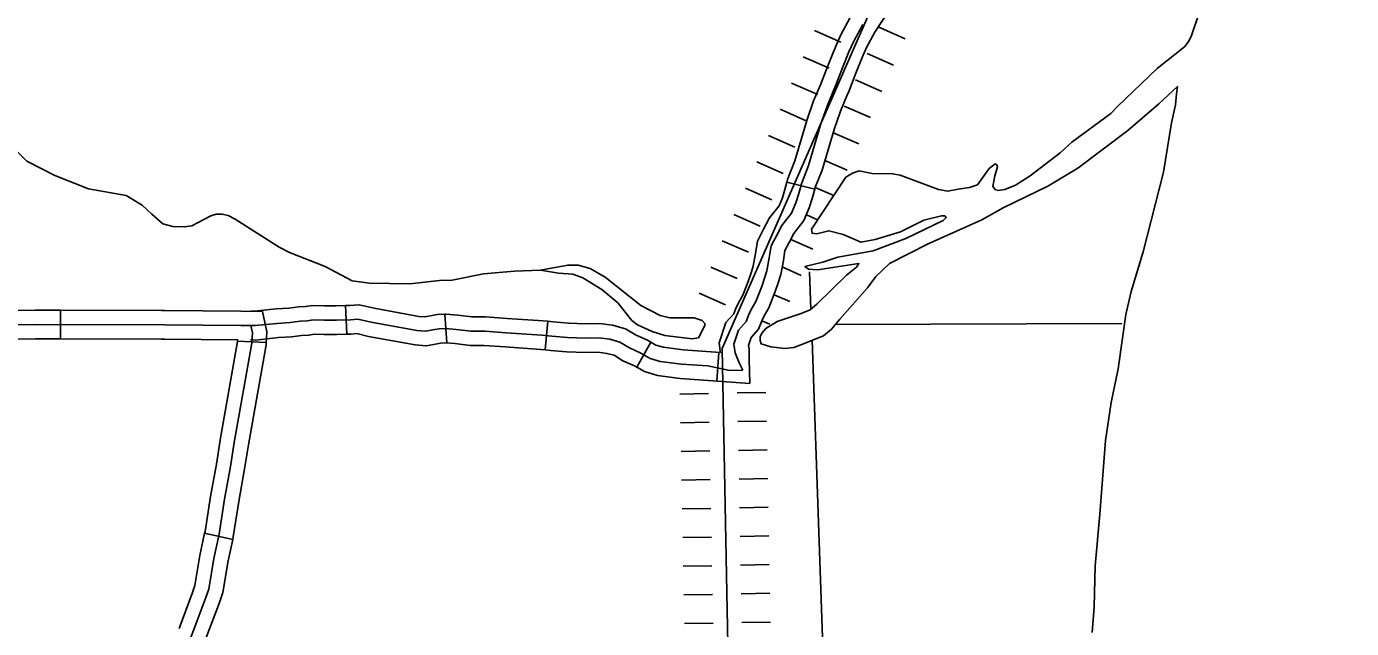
# Model space of a CAD drawing. Extents: x -19 to 366, y -4 to 359.
# Drawn here: x 161.496 to 162.808, y 174.698 to 175.294 of the extents above; entities that cross this region are included whole.
import ezdxf

# ---------------------------------------------------------------- set-up
doc = ezdxf.new("R2010")
doc.units = 0
for name, color, linetype in [('R_Axis Annot', 7, 'Continuous'), ('R_Border Prem', 7, 'Continuous'), ('R_Proposed Const Limits', 7, 'Continuous'), ('R_ROW', 7, 'Continuous'), ('R_ROW Annot', 7, 'Continuous'), ('R_Temp Easement', 7, 'Continuous'), ('Sheet Fence', 7, 'Continuous'), ('T_Indications', 7, 'Continuous')]:
    doc.layers.add(name, color=color, linetype=linetype)

msp = doc.modelspace()

# ---------------------------------------------------------------- linework, layer by layer
at = {"layer": 'R_Axis Annot'}
for points in [[(162.2713, 175.0514), (162.2728, 175.0139)], [(162.5804, 175.0001), (162.2969, 174.9992)], [(162.2739, 174.9835), (162.3087, 173.9868)]]:
    msp.add_lwpolyline(points, dxfattribs=at)
at = {"layer": 'R_Border Prem'}
for points in [[(162.4297, 175.1348), (162.4376, 175.1374), (162.4492, 175.1537), (162.455, 175.158), (162.4568, 175.1571), (162.4574, 175.1552), (162.4547, 175.1464), (162.4528, 175.1356), (162.4555, 175.1324), (162.4585, 175.1317), (162.4648, 175.1326), (162.4753, 175.137), (162.4899, 175.1463), (162.5195, 175.1691), (162.5309, 175.1797), (162.5696, 175.2081), (162.5761, 175.2149), (162.6155, 175.2526), (162.6424, 175.2741), (162.6467, 175.2797), (162.6494, 175.2851), (162.6649, 175.3309)], [(162.5511, 174.6943), (162.5531, 174.7198), (162.5541, 174.7604), (162.5588, 174.8114), (162.5642, 174.8845), (162.5698, 174.922), (162.577, 174.9553), (162.5846, 175.009), (162.5897, 175.0318), (162.6017, 175.0711), (162.6216, 175.15), (162.6297, 175.1989), (162.6335, 175.2165), (162.6347, 175.2275), (162.6355, 175.2347), (162.6172, 175.2175), (162.5864, 175.1911), (162.537, 175.1538), (162.5074, 175.136), (162.4632, 175.1147), (162.442, 175.1028), (162.3889, 175.0789), (162.3504, 175.0596), (162.337, 175.0468), (162.3287, 175.0353), (162.3015, 175.0044), (162.2931, 174.9946), (162.2851, 174.988), (162.276, 174.9844), (162.267, 174.9806)], [(162.2631, 175.0099), (162.272, 175.0136), (162.2787, 175.0192), (162.308, 175.048), (162.3179, 175.0559), (162.3203, 175.0594), (162.2794, 175.0532), (162.2705, 175.0538), (162.2669, 175.0567), (162.2846, 175.0608), (162.2995, 175.0658), (162.3345, 175.072), (162.3667, 175.0841), (162.4037, 175.1021), (162.4067, 175.1052), (162.4053, 175.1068), (162.4021, 175.1068), (162.3846, 175.1023), (162.3614, 175.0909), (162.3364, 175.0834), (162.3222, 175.0807), (162.3161, 175.0834), (162.3048, 175.0883), (162.2905, 175.0919), (162.2785, 175.089), (162.2739, 175.0895), (162.2734, 175.0936), (162.3074, 175.1451), (162.3138, 175.149), (162.3204, 175.1512), (162.3335, 175.1486), (162.3536, 175.1484), (162.3612, 175.1468), (162.399, 175.1327), (162.4083, 175.131), (162.4185, 175.1331), (162.4297, 175.1348)], [(162.2331, 174.9772), (162.2234, 174.9801), (162.2224, 174.9833), (162.2227, 174.9871), (162.2241, 174.9905), (162.228, 174.9953), (162.2395, 175.0022), (162.2631, 175.0099)], [(162.267, 174.9806), (162.2558, 174.9765), (162.2468, 174.9754), (162.2331, 174.9772)]]:
    msp.add_lwpolyline(points, dxfattribs=at)
at = {"layer": 'R_Proposed Const Limits'}
for p, q in [((162.2764, 175.2902), (162.3024, 175.2787)), ((162.3399, 175.2934), (162.3659, 175.2819)), ((162.3399, 175.2934), (162.3659, 175.2819)), ((162.265, 175.2641), (162.291, 175.2527)), ((162.3284, 175.2673), (162.3545, 175.2559)), ((162.2536, 175.2381), (162.2796, 175.2267)), ((162.2536, 175.2381), (162.2796, 175.2267)), ((162.317, 175.2413), (162.3431, 175.2299)), ((162.2422, 175.2121), (162.2682, 175.2007)), ((162.3056, 175.2153), (162.3316, 175.2039)), ((162.3056, 175.2153), (162.3316, 175.2039)), ((162.2308, 175.1861), (162.2568, 175.1747)), ((162.2942, 175.1893), (162.3202, 175.1779)), ((162.2194, 175.1601), (162.2454, 175.1487)), ((162.2194, 175.1601), (162.2454, 175.1487)), ((162.2867, 175.1616), (162.3088, 175.1519)), ((162.2079, 175.1341), (162.234, 175.1226)), ((162.2771, 175.1348), (162.2953, 175.1268)), ((162.1965, 175.108), (162.2226, 175.0966)), ((162.2683, 175.1076), (162.2794, 175.1027)), ((162.1851, 175.082), (162.2111, 175.0706)), ((162.1851, 175.082), (162.2111, 175.0706)), ((162.2528, 175.0834), (162.2746, 175.0738)), ((162.1737, 175.056), (162.1997, 175.0446)), ((162.2443, 175.0561), (162.2632, 175.0478)), ((162.1623, 175.03), (162.1883, 175.0186)), ((162.2363, 175.0285), (162.2518, 175.0218)), ((162.2242, 175.0028), (162.2321, 174.9994)), ((162.1431, 174.9303), (162.1715, 174.9308)), ((162.1999, 174.9314), (162.2283, 174.9319)), ((162.1437, 174.9019), (162.1721, 174.9024)), ((162.1437, 174.9019), (162.1721, 174.9024)), ((162.2005, 174.903), (162.2289, 174.9035)), ((162.2005, 174.903), (162.2289, 174.9035)), ((162.1442, 174.8735), (162.1726, 174.874)), ((162.201, 174.8746), (162.2294, 174.8751)), ((162.1448, 174.8451), (162.1732, 174.8456)), ((162.2016, 174.8462), (162.23, 174.8467)), ((162.1453, 174.8167), (162.1737, 174.8172)), ((162.1453, 174.8167), (162.1737, 174.8172)), ((162.2021, 174.8178), (162.2305, 174.8183)), ((162.2021, 174.8178), (162.2305, 174.8183)), ((162.1459, 174.7883), (162.1743, 174.7888)), ((162.2027, 174.7894), (162.2311, 174.7899)), ((162.1464, 174.7599), (162.1748, 174.7604)), ((162.2032, 174.761), (162.2316, 174.7615)), ((162.1469, 174.7315), (162.1753, 174.732)), ((162.1469, 174.7315), (162.1753, 174.732)), ((162.2038, 174.7325), (162.2322, 174.7331)), ((162.2038, 174.7325), (162.2322, 174.7331)), ((162.2043, 174.7041), (162.2327, 174.7047)), ((162.1475, 174.7031), (162.1759, 174.7036))]:
    msp.add_line(p, q, dxfattribs=at)
msp.add_lwpolyline([(161.4068, 179.126), (161.9285, 178.5959), (162.5144, 178.0389), (162.7571, 177.6546), (162.9897, 177.3928), (163.0035, 177.0192), (162.9804, 176.6858), (162.8925, 176.6062), (162.6966, 176.3022), (162.7092, 176.2007), (162.531, 175.7899), (162.5053, 175.5454), (162.329, 175.3039), (162.1849, 174.9754), (162.1928, 174.5618)], dxfattribs=at)
at = {"layer": 'R_ROW'}
for p, q in [((161.53, 174.9849), (161.53, 175.0133)), ((161.63, 175.0131), (161.63, 175.0131)), ((161.7337, 174.9813), (161.7054, 174.9827)), ((161.6727, 174.7925), (161.7005, 174.7865))]:
    msp.add_line(p, q, dxfattribs=at)
for points in [[(161.53, 175.0133), (161.5051, 175.0134), (161.4691, 175.0131), (161.4299, 175.0128)], [(161.53, 175.0133), (161.63, 175.0131)], [(161.63, 175.0131), (161.6333, 175.0131), (161.7086, 175.0124), (161.7299, 175.0121), (161.7343, 174.992), (161.734, 174.986), (161.7337, 174.9813)], [(161.7184, 174.9981), (161.7085, 174.9982), (161.6332, 174.9989), (161.5052, 174.9992), (161.4692, 174.9989), (161.2672, 174.9971), (161.1259, 174.9964)], [(161.6503, 174.6655), (161.674, 174.729), (161.6769, 174.7373), (161.6819, 174.7677), (161.6871, 174.7916), (161.6925, 174.8264), (161.6983, 174.8586), (161.702, 174.8824), (161.7195, 174.9806), (161.72, 174.9908), (161.7184, 174.9981)], [(161.53, 174.9849), (161.5052, 174.985), (161.4693, 174.9847), (161.4301, 174.9844)], [(161.63, 174.9847), (161.53, 174.9849)], [(161.7054, 174.9827), (161.7054, 174.9841), (161.6332, 174.9847), (161.63, 174.9847)], [(161.689, 174.8906), (161.7053, 174.9822), (161.7054, 174.9827)], [(161.717, 174.8857), (161.7336, 174.979), (161.7337, 174.9813)], [(161.6727, 174.7925), (161.6731, 174.7942), (161.6785, 174.8288), (161.6843, 174.8609), (161.688, 174.8847), (161.689, 174.8906)], [(161.7005, 174.7865), (161.701, 174.789), (161.7065, 174.8241), (161.7123, 174.8562), (161.716, 174.88), (161.717, 174.8857)], [(161.6474, 174.6983), (161.6606, 174.7339), (161.6631, 174.7409), (161.6679, 174.7704), (161.6727, 174.7925)], [(161.7005, 174.7865), (161.6959, 174.7651), (161.6908, 174.7338), (161.6873, 174.7241), (161.674, 174.6884)]]:
    msp.add_lwpolyline(points, dxfattribs=at)
at = {"layer": 'R_ROW Annot'}
for p, q in [((161.8122, 175.0179), (161.8135, 174.9896)), ((161.9106, 175.0094), (161.9123, 174.981)), ((162.0125, 175.0023), (162.0098, 174.974)), ((162.1145, 174.9816), (162.1004, 174.957)), ((162.1797, 174.9432), (162.1817, 174.9715))]:
    msp.add_line(p, q, dxfattribs=at)
for points in [[(161.8122, 175.0179), (161.803, 175.0175), (161.7915, 175.0176), (161.7794, 175.0181), (161.7727, 175.017), (161.766, 175.0166), (161.7559, 175.0153), (161.7434, 175.0145), (161.722, 175.0123), (161.7186, 175.0123)], [(161.9106, 175.0094), (161.903, 175.0089), (161.8978, 175.008), (161.8907, 175.0067), (161.8848, 175.0072), (161.8406, 175.0152), (161.8257, 175.0187), (161.8163, 175.0181), (161.8122, 175.0179)], [(162.0125, 175.0023), (162.0078, 175.0027), (161.9722, 175.0052), (161.9506, 175.0066), (161.9373, 175.0069), (161.9232, 175.0084), (161.9119, 175.0095), (161.9106, 175.0094)], [(162.2053, 174.954), (162.2023, 174.9537), (162.1908, 174.9539), (162.1707, 174.9581), (162.1448, 174.96), (162.1237, 174.9626), (162.1138, 174.9656), (162.1046, 174.9709), (162.0933, 174.9759), (162.0837, 174.9818), (162.0737, 174.9846), (162.0628, 174.9859), (162.0497, 174.9855), (162.032, 174.9862), (162.0165, 174.9876), (162.0066, 174.9886), (161.9712, 174.991), (161.95, 174.9925), (161.9364, 174.9927), (161.9218, 174.9943), (161.9116, 174.9952), (161.9047, 174.9948), (161.9004, 174.9941), (161.8914, 174.9924), (161.8829, 174.9931), (161.8377, 175.0013), (161.8244, 175.0044), (161.817, 175.0039), (161.8033, 175.0033), (161.7912, 175.0034), (161.7803, 175.0039), (161.7743, 175.0029), (161.7674, 175.0025), (161.7573, 175.0011), (161.7446, 175.0003), (161.7227, 174.998), (161.7184, 174.9981)], [(162.1145, 174.9816), (162.111, 174.9836), (162.0999, 174.9885), (162.0894, 174.995), (162.0765, 174.9986), (162.0634, 175.0002), (162.0497, 174.9998), (162.0329, 175.0004), (162.0178, 175.0018), (162.0125, 175.0023)], [(161.8135, 174.9896), (161.8036, 174.9891), (161.7908, 174.9892), (161.7811, 174.9896), (161.7759, 174.9887), (161.7687, 174.9883), (161.7587, 174.987), (161.7458, 174.9862), (161.7233, 174.9838), (161.7182, 174.9839)], [(161.9123, 174.981), (161.9063, 174.9807), (161.9029, 174.9801), (161.8921, 174.978), (161.881, 174.979), (161.8348, 174.9873), (161.8232, 174.9901), (161.8178, 174.9897), (161.8135, 174.9896)], [(162.0098, 174.974), (162.0055, 174.9744), (161.9702, 174.9769), (161.9494, 174.9783), (161.9355, 174.9785), (161.9203, 174.9802), (161.9114, 174.981), (161.9123, 174.981)], [(162.1832, 174.9714), (162.1462, 174.9741), (162.1267, 174.9766), (162.1194, 174.9788), (162.1145, 174.9816)], [(162.1004, 174.957), (162.0981, 174.9582), (162.0867, 174.9633), (162.078, 174.9687), (162.0709, 174.9706), (162.0622, 174.9717), (162.0496, 174.9713), (162.031, 174.9721), (162.0152, 174.9735), (162.0098, 174.974)], [(162.2122, 174.9408), (162.1434, 174.9458), (162.1208, 174.9487), (162.1081, 174.9525), (162.1004, 174.957)]]:
    msp.add_lwpolyline(points, dxfattribs=at)
at = {"layer": 'R_Temp Easement'}
for points in [[(161.9793, 175.0519), (161.9488, 175.0492), (161.9159, 175.0428), (161.9082, 175.043), (161.8758, 175.0394), (161.836, 175.0402), (161.8187, 175.0425), (161.7921, 175.0565), (161.7566, 175.0705), (161.7465, 175.0758), (161.703, 175.1034), (161.6959, 175.1069), (161.6898, 175.1085), (161.6842, 175.1082), (161.6787, 175.1068), (161.6601, 175.0968), (161.6529, 175.0957), (161.6414, 175.0961), (161.6313, 175.0989), (161.6203, 175.1082), (161.6109, 175.1172), (161.595, 175.1267), (161.5579, 175.1333), (161.5245, 175.1465), (161.4968, 175.1608), (161.4752, 175.1819)], [(162.133, 175.0059), (162.1571, 175.0056), (162.1653, 175.0031), (162.1678, 175.0003), (162.1679, 174.998), (162.1614, 174.9861), (162.1552, 174.9849), (162.1282, 174.9882), (162.1158, 174.9921), (162.1011, 174.9989), (162.0956, 175.003), (162.0816, 175.0207), (162.0659, 175.0337), (162.0471, 175.0454), (162.037, 175.049), (162.0229, 175.05), (162.0053, 175.0528), (161.9793, 175.0519)], [(162.0053, 175.0528), (162.0321, 175.058), (162.0425, 175.058), (162.0543, 175.0546), (162.0691, 175.0461), (162.1046, 175.0181), (162.1237, 175.0082), (162.133, 175.0059)]]:
    msp.add_lwpolyline(points, dxfattribs=at)
at = {"layer": 'Sheet Fence'}
for points in [[(168.7902, 2.2442), (168.5607, 10.8615), (168.3304, 19.479), (168.0993, 28.0965), (167.8673, 36.7142), (167.6346, 45.3321), (167.4011, 53.95), (167.1668, 62.5681), (166.9316, 71.1863), (166.6957, 79.8047), (166.459, 88.4232), (166.2215, 97.0418), (165.9832, 105.6605), (165.7441, 114.2794), (165.5043, 122.8984), (165.2636, 131.5176), (165.0221, 140.1368), (164.7799, 148.7563), (164.5369, 157.3758), (164.2931, 165.9955), (164.0485, 174.6153), (163.8031, 183.2352), (163.5569, 191.8553), (163.31, 200.4755), (163.0623, 209.0959), (162.8138, 217.7164), (162.5645, 226.337), (162.3145, 234.9577), (162.0637, 243.5786), (161.8121, 252.1997), (161.5597, 260.8208), (161.3066, 269.4421), (161.0527, 278.0636), (160.798, 286.6851), (160.5426, 295.3068), (160.2864, 303.9287), (160.0294, 312.5507), (159.7717, 321.1728), (159.5132, 329.7951), (159.2539, 338.4175), (158.9939, 347.04)], [(0, 172.2839), (7.1335, 172.2883), (14.267, 172.3015), (21.4005, 172.3236), (28.5339, 172.3544), (35.6673, 172.3941), (42.8006, 172.4426), (49.9339, 172.4999), (57.0671, 172.566), (64.2002, 172.6409), (71.3332, 172.7246), (78.4661, 172.8172), (85.5989, 172.9186), (92.7315, 173.0287), (99.8641, 173.1477), (106.9964, 173.2755), (114.1286, 173.4122), (121.2606, 173.5576), (128.3925, 173.7119), (135.5241, 173.8749), (142.6555, 174.0468), (149.7867, 174.2275), (156.9177, 174.417), (164.0485, 174.6153), (171.179, 174.8224), (178.3092, 175.0383), (185.4392, 175.2631), (192.5688, 175.4966), (199.6982, 175.739), (206.8273, 175.9902), (213.9561, 176.2502), (221.0845, 176.5189), (228.2126, 176.7965), (235.3404, 177.083), (242.4677, 177.3782), (249.5948, 177.6822), (256.7214, 177.995), (263.8476, 178.3167), (270.9735, 178.6471), (278.0989, 178.9863), (285.2239, 179.3344), (292.3485, 179.6912), (299.4726, 180.0569), (306.5963, 180.4314), (313.7195, 180.8146), (320.8422, 181.2067), (327.9644, 181.6076), (335.0862, 182.0172), (342.2074, 182.4357)]]:
    msp.add_spline(points, degree=3, dxfattribs=at)
at = {"layer": 'T_Indications'}
msp.add_line((162.2765, 175.1331), (162.249, 175.1401), dxfattribs=at)
for points in [[(162.2822, 175.2365), (162.2838, 175.2405), (162.2908, 175.2585), (162.2973, 175.2747), (162.3024, 175.2858), (162.3117, 175.3031), (162.32, 175.3159), (162.3283, 175.328)], [(162.3084, 175.2256), (162.3102, 175.2299), (162.3172, 175.248), (162.3234, 175.2634), (162.3279, 175.2732), (162.3362, 175.2886), (162.3436, 175.3001), (162.3518, 175.312)], [(162.2087, 175.002), (162.2114, 175.0089), (162.2137, 175.0141), (162.2181, 175.022), (162.2241, 175.0368), (162.2291, 175.0521), (162.2315, 175.065), (162.2334, 175.077), (162.2386, 175.0868), (162.2439, 175.097), (162.2536, 175.1093), (162.2579, 175.1195), (162.2608, 175.1288), (162.2633, 175.1385), (162.2704, 175.1566), (162.2823, 175.1966), (162.2887, 175.2153), (162.297, 175.2352), (162.304, 175.2532), (162.3104, 175.2691), (162.3151, 175.2795), (162.324, 175.2959)], [(162.249, 175.1401), (162.2497, 175.1428), (162.257, 175.1612), (162.2687, 175.2009), (162.2754, 175.2204), (162.2822, 175.2365)], [(162.2765, 175.1331), (162.2768, 175.1341), (162.2839, 175.1519), (162.2958, 175.1922), (162.302, 175.2103), (162.3084, 175.2256)], [(162.2133, 175.0493), (162.2153, 175.0556), (162.2175, 175.0674), (162.2198, 175.0816), (162.226, 175.0934), (162.2318, 175.1048), (162.2412, 175.1166), (162.2445, 175.1244), (162.2471, 175.1327), (162.249, 175.1401)], [(162.2402, 175.0404), (162.2429, 175.0486), (162.2455, 175.0626), (162.2471, 175.0724), (162.2513, 175.0802), (162.2559, 175.0893), (162.2659, 175.102), (162.2712, 175.1146), (162.2744, 175.1249), (162.2765, 175.1331)], [(162.1832, 174.9714), (162.1831, 174.9726), (162.1819, 174.9811), (162.1886, 175.0011), (162.1964, 175.0096), (162.1982, 175.0143), (162.201, 175.0205), (162.2053, 175.0281), (162.2108, 175.0417), (162.2133, 175.0493)], [(162.2122, 174.9408), (162.2118, 174.9648), (162.2115, 174.9751), (162.211, 174.9785), (162.2136, 174.9863), (162.221, 174.9944), (162.2245, 175.0034), (162.2264, 175.0077), (162.231, 175.0158), (162.2374, 175.0319), (162.2402, 175.0404)], [(162.2053, 174.954), (162.2019, 174.9613), (162.1977, 174.9712), (162.1964, 174.9798), (162.2011, 174.9937), (162.2087, 175.002)]]:
    msp.add_lwpolyline(points, dxfattribs=at)

doc.saveas('drawing.dxf')
